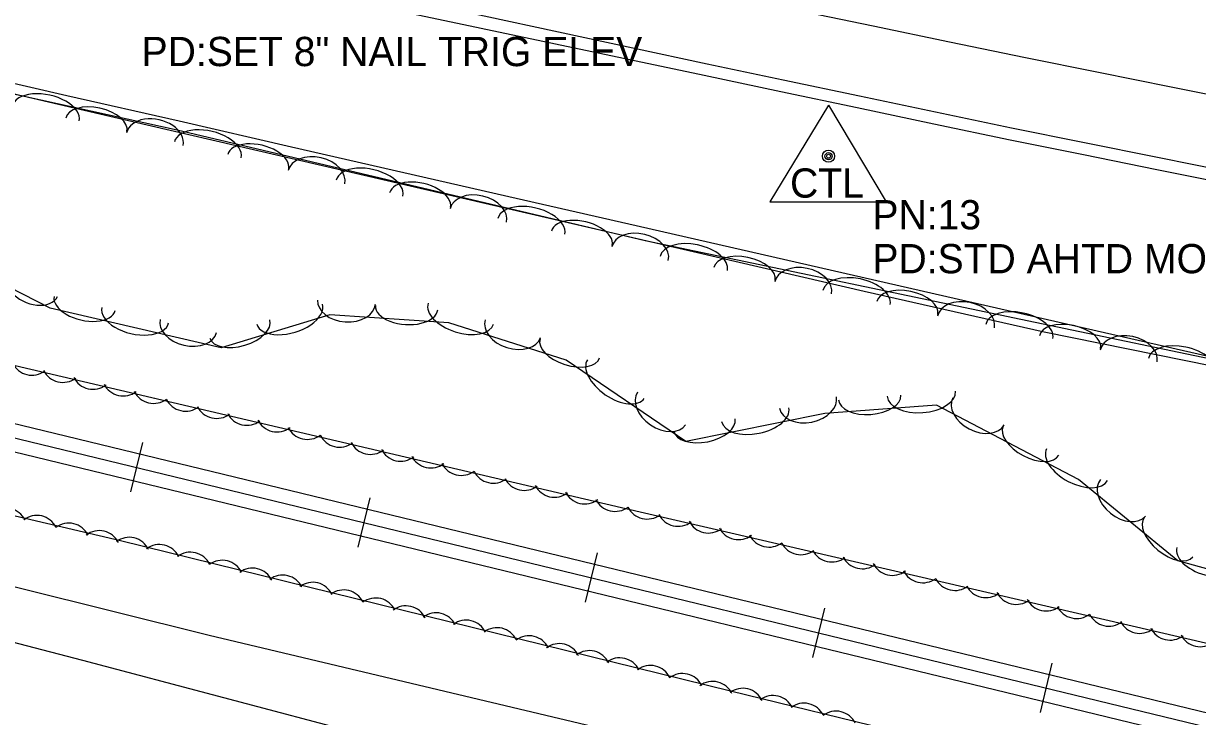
# Model space of a CAD drawing. Extents: x 1441650 to 1491889, y 345904 to 358319.
# Drawn here: x 1455949 to 1456149.7, y 351947.1 to 352065.5 of the extents above; entities that cross this region are included whole.
import ezdxf

# ---------------------------------------------------------------- set-up
doc = ezdxf.new("R2010")
doc.units = 0
for name, color, linetype in [('S_EDGE_PAVEMENT', 7, 'Continuous'), ('S_PAVEMENT_CROWN', 7, 'Continuous'), ('S_PRIMARY_CTL', 7, 'Continuous'), ('S_PRIMARY_CTL_ANNOT', 7, 'Continuous'), ('S_RAILROAD', 7, 'Continuous'), ('S_SECONDARY_CTL_ANNOT', 7, 'Continuous'), ('S_SHOULDER', 7, 'Continuous'), ('S_STREAM', 7, 'Continuous'), ('S_TREE', 7, 'Continuous')]:
    doc.layers.add(name, color=color, linetype=linetype)

msp = doc.modelspace()

# ---------------------------------------------------------------- linework, layer by layer
at = {"layer": 'S_EDGE_PAVEMENT'}
msp.add_lwpolyline([(1455937.84, 352087.06), (1455952.42, 352083.71), (1455966.99, 352080.35), (1455991.03, 352074.97), (1456015.07, 352069.59), (1456027.78, 352066.85), (1456040.5, 352064.11), (1456053.21, 352061.37), (1456065.92, 352058.64), (1456078.93, 352055.9), (1456091.94, 352053.17), (1456104.96, 352050.43), (1456117.97, 352047.7), (1456130.42, 352045.2), (1456142.88, 352042.71), (1456155.33, 352040.21), (1456167.79, 352037.72), (1456191.8, 352032.95), (1456215.81, 352028.18), (1456229.53, 352025.58), (1456243.24, 352022.99), (1456256.95, 352020.39), (1456270.67, 352017.79), (1456284.43, 352015.2)], dxfattribs=at)
at = {"layer": 'S_PAVEMENT_CROWN'}
msp.add_lwpolyline([(1455940.93, 352098.85), (1455955.53, 352095.46), (1455970.14, 352092.08), (1455993.99, 352086.76), (1456017.84, 352081.45), (1456030.45, 352078.72), (1456043.06, 352076), (1456055.67, 352073.28), (1456068.28, 352070.56), (1456081.3, 352067.85), (1456094.31, 352065.15), (1456107.33, 352062.44), (1456120.34, 352059.73), (1456132.8, 352057.23), (1456145.26, 352054.72), (1456157.72, 352052.21), (1456170.18, 352049.7), (1456194.25, 352044.92), (1456218.33, 352040.14), (1456231.85, 352037.57), (1456245.37, 352035), (1456258.89, 352032.44), (1456272.41, 352029.87), (1456286.32, 352027.22)], dxfattribs=at)
at = {"layer": 'S_PRIMARY_CTL'}
for p, q in [((1456086.66, 352051.57), (1456076.63, 352035.05)), ((1456086.66, 352051.57), (1456096.49, 352035.05)), ((1456076.63, 352035.05), (1456096.49, 352035.05))]:
    msp.add_line(p, q, dxfattribs=at)
for radius in [1.04, 0.609, 0.344]:
    msp.add_circle((1456086.66, 352042.87), radius, dxfattribs=at)
at = {"layer": 'S_RAILROAD'}
for p, q in [((1455969.36, 351993.95), (1455967.31, 351985.52)), ((1455968.89, 351992.04), (1455968.89, 351992)), ((1455967.79, 351987.46), (1455967.81, 351987.56)), ((1456008.23, 351984.52), (1456006.19, 351976.09)), ((1456007.77, 351982.61), (1456007.76, 351982.58)), ((1456006.66, 351978.04), (1456006.69, 351978.14)), ((1456047.11, 351975.1), (1456045.07, 351966.67)), ((1456046.65, 351973.19), (1456046.64, 351973.16)), ((1456045.54, 351968.61), (1456045.56, 351968.71)), ((1456085.99, 351965.68), (1456083.94, 351957.25)), ((1456085.52, 351963.77), (1456085.52, 351963.73)), ((1456084.42, 351959.19), (1456084.44, 351959.29)), ((1456124.86, 351956.25), (1456122.82, 351947.82)), ((1456124.4, 351954.34), (1456124.39, 351954.31)), ((1456123.29, 351949.77), (1456123.32, 351949.87))]:
    msp.add_line(p, q, dxfattribs=at)
for points in [[(1455456.15, 352116.32), (1456682.67, 351819.03)], [(1455455.77, 352113.97), (1456682.11, 351816.72)], [(1455455.4, 352111.66), (1456681.56, 351814.45)], [(1455968.31, 351989.74), (1455968.34, 351989.73)], [(1456007.18, 351980.31), (1456007.21, 351980.31)], [(1456046.06, 351970.89), (1456046.09, 351970.88)], [(1456084.94, 351961.47), (1456084.97, 351961.46)], [(1456123.81, 351952.04), (1456123.84, 351952.04)]]:
    msp.add_lwpolyline(points, dxfattribs=at)
at = {"layer": 'S_SHOULDER'}
msp.add_lwpolyline([(1455937.08, 352084.95), (1455951.71, 352081.56), (1455966.33, 352078.17), (1455990.44, 352072.8), (1456014.56, 352067.42), (1456027.27, 352064.74), (1456039.98, 352062.07), (1456052.69, 352059.39), (1456065.4, 352056.71), (1456078.48, 352053.95), (1456091.57, 352051.19), (1456104.65, 352048.42), (1456117.73, 352045.66), (1456130.27, 352043.14), (1456142.81, 352040.62), (1456155.35, 352038.1), (1456167.88, 352035.57), (1456191.75, 352030.94), (1456215.62, 352026.3), (1456229.23, 352023.68), (1456242.83, 352021.05), (1456256.44, 352018.43), (1456270.05, 352015.81), (1456283.81, 352013.11)], dxfattribs=at)
at = {"layer": 'S_STREAM'}
for points in [[(1455570.65, 352152.27), (1455677.91, 352124.39), (1455763.52, 352097.86), (1455865.45, 352072.7), (1455963.79, 352049.73), (1456092.75, 352019.83), (1456123.53, 352012.85), (1456209.98, 351995.39), (1456297.92, 351979.75), (1456353.79, 351968.38), (1456406.25, 351959.12)], [(1455479.84, 352083.61), (1455562.28, 352062.17), (1455717.15, 352024.43), (1455742.05, 352017.68), (1455765.77, 352006.3), (1455781.25, 352001.6), (1455793.4, 351998.55), (1455799.7, 351991.99), (1455807.77, 351987.95), (1455813.35, 351989.47), (1455827.64, 351989.81), (1455840.46, 351984.36), (1455863.33, 351979.58), (1455904.55, 351970.94), (1455959.13, 351956.78), (1456007.3, 351944.02), (1456057.01, 351932.97), (1456095.63, 351923.07), (1456137.28, 351913.68), (1456176.55, 351904.76), (1456220.75, 351895.52), (1456249.31, 351889.55), (1456263.27, 351886.63), (1456302.72, 351878.04)], [(1456285.74, 351891.33), (1456231.15, 351904.45), (1456187.76, 351914.99), (1456121.86, 351929.2), (1456060.18, 351942.11), (1455980.79, 351960.97), (1455932.01, 351973.11), (1455892.95, 351984.25), (1455839.01, 351996.99), (1455805.12, 352007.21), (1455772.85, 352013.96), (1455759.01, 352016.85), (1455738.39, 352018.75)]]:
    msp.add_lwpolyline(points, dxfattribs=at)
at = {"layer": 'S_TREE'}
for points in [[(1456183.84, 351952.11), (1456051.28, 351982.82), (1455891.58, 352020.16), (1455726.28, 352060.57), (1455589.62, 352094.27), (1455456.68, 352125.87)], [(1455456.05, 352100.82), (1455562.23, 352072.64), (1455637.52, 352056.89), (1455717, 352037.92), (1455786.43, 352019.6), (1455867.01, 352000.29), (1455965.58, 351977.23), (1456069.91, 351951.56), (1456157.96, 351930), (1456223.77, 351914.56), (1456307.86, 351893.94), (1456336.9, 351885.83), (1456408.43, 351868.06), (1456468.65, 351853.16), (1456519.46, 351840.69)], [(1455893.38, 352065.4), (1455975.31, 352047.37), (1456055.3, 352028.47), (1456124.44, 352014.01), (1456184.5, 352001.45), (1456246.96, 351990.53), (1456286.73, 351984.6)], [(1455937.19, 352057.66), (1455956.41, 352053.27), (1455975.63, 352048.89), (1455994.84, 352044.5), (1456014.06, 352040.11), (1456033.28, 352035.72), (1456052.49, 352031.33), (1456071.71, 352026.95), (1456090.93, 352022.56), (1456110.14, 352018.17), (1456129.36, 352013.78), (1456148.58, 352009.4), (1456167.79, 352005.01), (1456187.01, 352000.62), (1456206.23, 351996.23), (1456225.44, 351991.85), (1456244.66, 351987.46), (1456263.88, 351983.07), (1456277.21, 351980.96)], [(1455937.19, 352057.66), (1455956.41, 352053.27), (1455975.63, 352048.89), (1455994.84, 352044.5), (1456014.06, 352040.11), (1456033.28, 352035.72), (1456052.49, 352031.33), (1456071.71, 352026.95), (1456090.93, 352022.56), (1456110.14, 352018.17), (1456129.36, 352013.78), (1456148.58, 352009.4), (1456167.79, 352005.01), (1456187.01, 352000.62), (1456206.23, 351996.23), (1456225.44, 351991.85), (1456244.66, 351987.46), (1456263.88, 351983.07), (1456277.21, 351980.96)], [(1456320.17, 351919.77), (1456184.71, 351951.86), (1456170.5, 351967.09), (1456146.4, 351973.76), (1456129.42, 351987.63), (1456105.13, 352000.35), (1456086.03, 351998.94), (1456062.24, 351994.11), (1456041.79, 352008.02), (1456021.75, 352014.38), (1456001.38, 352015.77), (1455982.81, 352010.15), (1455953.56, 352016.9), (1455925.36, 352031.33)]]:
    msp.add_lwpolyline(points, dxfattribs=at)
for centre, major_axis, ratio, start_param, end_param in [((1455952.82, 352050.15), (-5.73, 1.26), 0.550085, 3.141671, 6.283264), ((1455961.48, 352048.24), (-5.22, 1.15), 0.540704, 3.141669, 6.283261), ((1455971.48, 352045.78), (-4.84, 1.07), 0.685317, 3.141721, 6.283314), ((1455980.53, 352043.96), (-5.71, 1.35), 0.550102, 3.14169, 6.283283), ((1455989.16, 352041.92), (-5.2, 1.23), 0.540721, 3.141687, 6.28328), ((1455999.12, 352039.3), (-4.82, 1.14), 0.685338, 3.141753, 6.283345), ((1456008.19, 352037.42), (-5.71, 1.35), 0.550102, 3.14169, 6.283283), ((1456016.82, 352035.38), (-5.2, 1.23), 0.540721, 3.141687, 6.28328), ((1456026.78, 352032.76), (-4.82, 1.14), 0.685338, 3.141753, 6.283345), ((1456035.85, 352030.88), (-5.71, 1.35), 0.550102, 3.14169, 6.283283), ((1456044.48, 352028.84), (-5.2, 1.23), 0.540721, 3.141687, 6.28328), ((1456054.45, 352026.22), (-4.82, 1.14), 0.685338, 3.141753, 6.283345), ((1456063.62, 352024.56), (-5.74, 1.2), 0.550055, 3.141593, 6.283185), ((1456072.3, 352022.75), (-5.23, 1.09), 0.540675, 3.141593, 6.283185), ((1455950.45, 352021.17), (4.41, -2.26), 0.685284, 3.14159, 6.283183), ((1456082.33, 352020.38), (-4.85, 1.01), 0.68528, 3.141593, 6.283185), ((1456091.45, 352018.74), (-5.74, 1.2), 0.550055, 3.141593, 6.283185), ((1455959.48, 352017.71), (5.21, -1.2), 0.540676, 3.141581, 6.283174), ((1456100.13, 352016.93), (-5.23, 1.09), 0.540675, 3.141593, 6.283185), ((1455968.12, 352015.72), (5.72, -1.32), 0.550056, 3.141581, 6.283174), ((1455994.51, 352015.9), (5.62, 1.7), 0.550058, 3.141607, 6.2832), ((1456004.25, 352017.96), (4.94, -0.34), 0.685476, 3.141893, 6.283485), ((1456014.51, 352017), (5.33, -0.36), 0.54083, 3.14177, 6.283363), ((1456023.79, 352015.96), (5.59, -1.78), 0.550056, 3.141593, 6.283185), ((1456110.16, 352014.56), (-4.85, 1.01), 0.68528, 3.141593, 6.283185), ((1456119.27, 352012.92), (-5.74, 1.2), 0.550055, 3.141593, 6.283185), ((1455977.2, 352013.89), (4.83, -1.11), 0.685281, 3.141574, 6.283166), ((1455986.02, 352013.34), (5.12, 1.55), 0.540678, 3.141607, 6.283199), ((1456032.69, 352013.41), (4.72, -1.5), 0.685281, 3.141593, 6.283185), ((1456127.95, 352011.11), (-5.23, 1.09), 0.540675, 3.141593, 6.283185), ((1456137.98, 352008.74), (-4.85, 1.01), 0.68528, 3.141593, 6.283185), ((1456042.43, 352010.04), (5.1, -1.62), 0.540676, 3.141593, 6.283185), ((1456147.1, 352007.1), (-5.74, 1.2), 0.550055, 3.141593, 6.283185), ((1455950.43, 352009.07), (3.55, -0.83), 0.988854, 3.825789, 5.598989), ((1456050.31, 352004.79), (4.85, -3.3), 0.550061, 3.141593, 6.283185), ((1455955.73, 352007.83), (3.55, -0.83), 0.988854, 3.825789, 5.598989), ((1455960.9, 352006.65), (3.55, -0.83), 0.988854, 3.825789, 5.598989), ((1455966.06, 352005.52), (3.55, -0.83), 0.988854, 3.825789, 5.598989), ((1455971.24, 352004.24), (3.55, -0.83), 0.988854, 3.825789, 5.598989), ((1456058.12, 351999.79), (4.1, -2.79), 0.685288, 3.141593, 6.283185), ((1456102.54, 352002.28), (5.85, 0.43), 0.550054, 3.141593, 6.283185), ((1455976.73, 352002.92), (3.55, -0.83), 0.988854, 3.825789, 5.598989), ((1456083.15, 352000.79), (4.86, 0.99), 0.68528, 3.141593, 6.283185), ((1456093.7, 352001.63), (5.33, 0.39), 0.540674, 3.141593, 6.283185), ((1456112.28, 351999.29), (4.39, -2.3), 0.685285, 3.141593, 6.283185), ((1455982.03, 352001.68), (3.55, -0.83), 0.988854, 3.825789, 5.598989), ((1455987.2, 352000.5), (3.55, -0.83), 0.988854, 3.825789, 5.598989), ((1456074.13, 351998.69), (5.75, 1.17), 0.550055, 3.141593, 6.283185), ((1455992.36, 351999.37), (3.55, -0.83), 0.988854, 3.825789, 5.598989), ((1455997.54, 351998.09), (3.55, -0.83), 0.988854, 3.825789, 5.598989), ((1456065.44, 351996.93), (5.24, 1.06), 0.540675, 3.141593, 6.283185), ((1456121.28, 351994.28), (4.74, -2.48), 0.540679, 3.141593, 6.283185), ((1456003.03, 351996.77), (3.55, -0.83), 0.988854, 3.825789, 5.598989), ((1456008.32, 351995.53), (3.55, -0.83), 0.988854, 3.825789, 5.598989), ((1456013.5, 351994.36), (3.55, -0.83), 0.988854, 3.825789, 5.598989), ((1456129.14, 351990.17), (5.2, -2.72), 0.550059, 3.141593, 6.283185), ((1456018.66, 351993.22), (3.55, -0.83), 0.988854, 3.825789, 5.598989), ((1456023.84, 351991.94), (3.55, -0.83), 0.988854, 3.825789, 5.598989), ((1456029.33, 351990.62), (3.55, -0.83), 0.988854, 3.825789, 5.598989), ((1456034.62, 351989.38), (3.55, -0.83), 0.988854, 3.825789, 5.598989), ((1456039.8, 351988.21), (3.55, -0.83), 0.988854, 3.825789, 5.598989), ((1456136.99, 351984.52), (3.84, -3.13), 0.68529, 3.141593, 6.283185), ((1456044.96, 351987.07), (3.55, -0.83), 0.988854, 3.825789, 5.598989), ((1455946.01, 351979.12), (-3.55, 0.81), 0.998496, 3.818783, 5.591984), ((1456050.14, 351985.79), (3.55, -0.83), 0.988854, 3.825789, 5.598989), ((1456055.62, 351984.48), (3.55, -0.83), 0.988854, 3.827324, 5.600524), ((1455951.3, 351977.87), (-3.55, 0.81), 0.998496, 3.818783, 5.591984), ((1456060.92, 351983.25), (3.55, -0.83), 0.988854, 3.827324, 5.600524), ((1456066.1, 351982.09), (3.55, -0.83), 0.988854, 3.827324, 5.600524), ((1456144.81, 351977.8), (4.14, -3.38), 0.540683, 3.141593, 6.283185), ((1455956.79, 351976.55), (-3.55, 0.81), 0.998496, 3.818783, 5.591984), ((1455961.97, 351975.27), (-3.55, 0.81), 0.998496, 3.818783, 5.591984), ((1456071.26, 351980.97), (3.55, -0.83), 0.988854, 3.827324, 5.600524), ((1455967.1, 351974.12), (-3.54, 0.87), 0.998496, 3.825789, 5.598989), ((1455972.26, 351972.89), (-3.54, 0.87), 0.998496, 3.825789, 5.598989), ((1456076.44, 351979.69), (3.55, -0.83), 0.988854, 3.827324, 5.600524), ((1456081.93, 351978.39), (3.55, -0.83), 0.988854, 3.827324, 5.600524), ((1455977.54, 351971.58), (-3.54, 0.87), 0.998496, 3.825789, 5.598989), ((1456087.23, 351977.15), (3.55, -0.83), 0.988854, 3.827324, 5.600524), ((1456092.41, 351975.99), (3.55, -0.83), 0.988854, 3.827324, 5.600524), ((1456151.86, 351974.45), (5.66, -1.57), 0.550055, 3.141593, 6.283185), ((1455983.01, 351970.2), (-3.54, 0.87), 0.998496, 3.825789, 5.598989), ((1455988.18, 351968.86), (-3.54, 0.87), 0.998496, 3.825789, 5.598989), ((1456097.57, 351974.87), (3.55, -0.83), 0.988854, 3.827324, 5.600524), ((1455993.32, 351967.67), (-3.54, 0.87), 0.998496, 3.825789, 5.598989), ((1456102.75, 351973.6), (3.55, -0.83), 0.988854, 3.827324, 5.600524), ((1456108.25, 351972.29), (3.55, -0.83), 0.988854, 3.827324, 5.600524), ((1455998.48, 351966.43), (-3.54, 0.87), 0.998496, 3.825789, 5.598989), ((1456003.77, 351965.13), (-3.54, 0.87), 0.998496, 3.825789, 5.598989), ((1456113.55, 351971.06), (3.55, -0.83), 0.988854, 3.827324, 5.600524), ((1456009.24, 351963.75), (-3.54, 0.87), 0.998496, 3.825789, 5.598989), ((1456118.72, 351969.9), (3.55, -0.83), 0.988854, 3.827324, 5.600524), ((1456123.88, 351968.78), (3.55, -0.83), 0.988854, 3.827324, 5.600524), ((1456014.4, 351962.41), (-3.54, 0.87), 0.998496, 3.825789, 5.598989), ((1456019.55, 351961.22), (-3.54, 0.87), 0.998496, 3.825789, 5.598989), ((1456129.06, 351967.5), (3.55, -0.83), 0.988854, 3.827324, 5.600524), ((1456134.56, 351966.19), (3.55, -0.83), 0.988854, 3.827324, 5.600524), ((1456024.71, 351959.98), (-3.54, 0.87), 0.998496, 3.825789, 5.598989), ((1456029.99, 351958.68), (-3.54, 0.87), 0.998496, 3.825789, 5.598989), ((1456139.86, 351964.96), (3.55, -0.83), 0.988854, 3.827324, 5.600524), ((1456035.47, 351957.3), (-3.54, 0.87), 0.998496, 3.825789, 5.598989), ((1456145.03, 351963.8), (3.55, -0.83), 0.988854, 3.827324, 5.600524), ((1456150.2, 351962.68), (3.55, -0.83), 0.988854, 3.827324, 5.600524), ((1456040.63, 351955.96), (-3.54, 0.87), 0.998496, 3.825789, 5.598989), ((1456045.78, 351954.76), (-3.54, 0.87), 0.998496, 3.825789, 5.598989), ((1456050.94, 351953.53), (-3.54, 0.87), 0.998496, 3.825789, 5.598989), ((1456056.22, 351952.23), (-3.54, 0.87), 0.998496, 3.825789, 5.598989), ((1456061.69, 351950.85), (-3.54, 0.87), 0.998496, 3.825789, 5.598989), ((1456066.86, 351949.5), (-3.54, 0.87), 0.998496, 3.825789, 5.598989), ((1456072.01, 351948.32), (-3.54, 0.87), 0.998496, 3.825789, 5.598989), ((1456077.17, 351947.09), (-3.54, 0.87), 0.998496, 3.825789, 5.598989), ((1456082.45, 351945.79), (-3.54, 0.87), 0.998496, 3.825789, 5.598989), ((1456087.93, 351944.42), (-3.54, 0.87), 0.998496, 3.825789, 5.598989)]:
    msp.add_ellipse(centre, major_axis=major_axis, ratio=ratio, start_param=start_param, end_param=end_param, dxfattribs=at)

# ---------------------------------------------------------------- texts
at = {"layer": 'S_PRIMARY_CTL'}
msp.add_text('CTL', height=5, rotation=360, dxfattribs=at).set_placement((1456080.08, 352035.79))
at = {"layer": 'S_PRIMARY_CTL_ANNOT'}
for s, p in [('PN:13', (1456094.16, 352030.37)), ('PD:STD AHTD MON.STAMPED PN:13 JOB 050264', (1456094.16, 352022.87))]:
    msp.add_text(s, height=5, dxfattribs=at).set_placement(p)
at = {"layer": 'S_SECONDARY_CTL_ANNOT'}
msp.add_text('PD:SET 8" NAIL TRIG ELEV', height=5, dxfattribs=at).set_placement((1455969.21, 352058.26))

doc.saveas('drawing.dxf')
